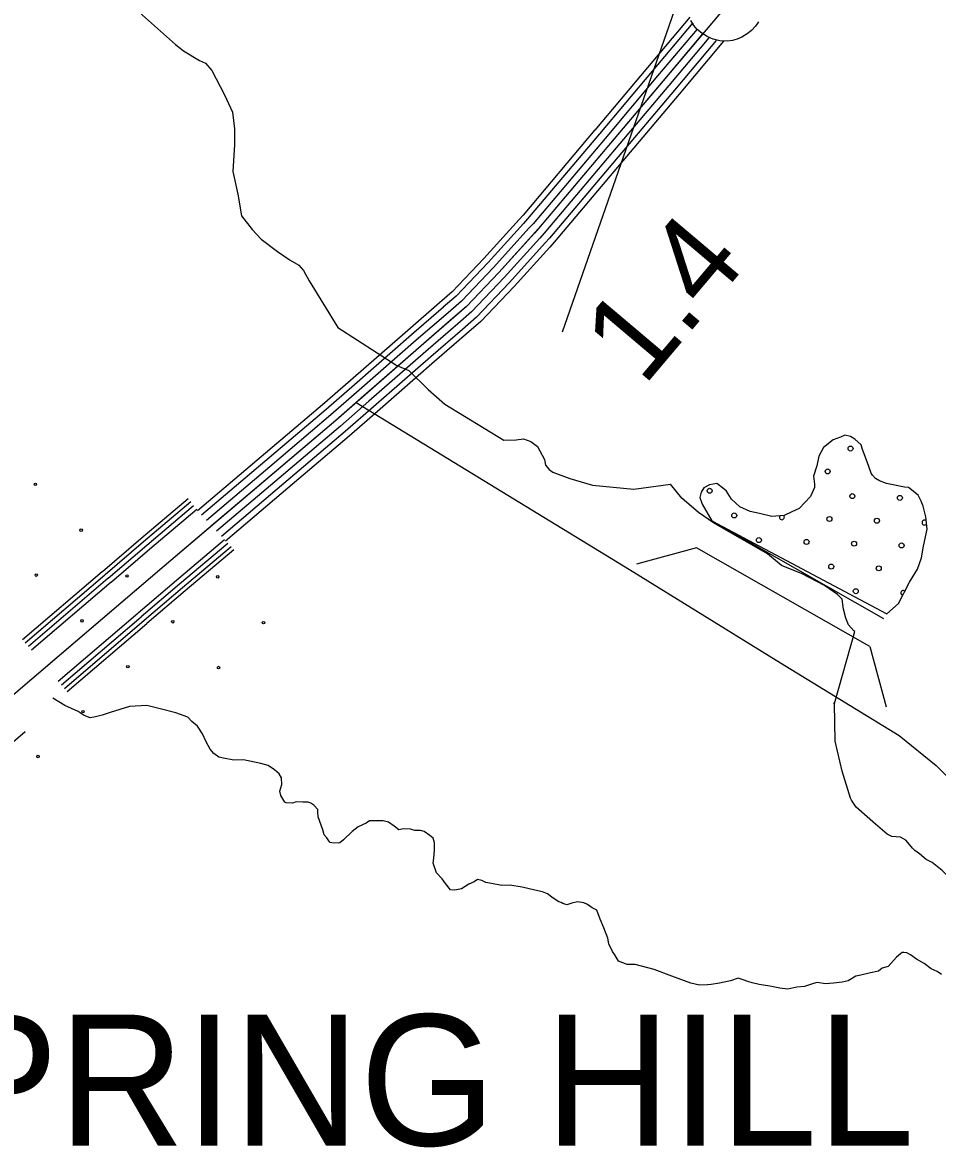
# Model space of a CAD drawing. Extents: x 1577619 to 1828281, y 483481 to 598136.
# Drawn here: x 1689672 to 1693550, y 512713 to 517507 of the extents above; entities that cross this region are included whole.
import ezdxf

# ---------------------------------------------------------------- set-up
doc = ezdxf.new("R2010")
doc.units = 0
for name, color, linetype in [('DESIGN - EROSION CONTROL - Devices', 7, 'Continuous'), ('DESIGN - TRAFFIC CONTROL PERMANENT - Pavement Marking Text', 7, 'Continuous'), ('DESIGN - TRAFFIC CONTROL PERMANENT - Signalization', 7, 'Continuous'), ('DESIGN - TRANSPORTATION - Edge of Traveled Way', 7, 'Continuous'), ('DESIGN - TRANSPORTATION - Text', 7, 'Continuous'), ('SURVEY - CENTERLINE - Preliminary', 7, 'Continuous'), ('SURVEY - CENTERLINE - Preliminary Text', 7, 'Continuous'), ('SURVEY - CONTOURS - Index with Text', 7, 'Continuous'), ('SURVEY - VEGETATION - Features with Text', 7, 'Continuous')]:
    doc.layers.add(name, color=color, linetype=linetype)

msp = doc.modelspace()

# ---------------------------------------------------------------- linework, layer by layer
at = {"layer": 'DESIGN - EROSION CONTROL - Devices'}
for centre in [(1689725.7, 515549.4), (1689919.9, 515355.2), (1689729.5, 515164.8), (1690114, 515161.1), (1690498.6, 515157.4), (1689923.6, 514970.7), (1690308.2, 514966.9), (1690692.7, 514963.2), (1690117.8, 514776.5), (1690502.3, 514772.8), (1689927.3, 514586.1), (1689736.9, 514395.7)]:
    msp.add_circle(centre, 5.28, dxfattribs=at)
at = {"layer": 'DESIGN - TRAFFIC CONTROL PERMANENT - Pavement Marking Text'}
for centre in [(1693181.5, 515701.2), (1693084.5, 515604.2), (1692584.2, 515522), (1693189, 515499.6), (1693390.6, 515492.1), (1692688.7, 515417.5), (1693091.9, 515402.5), (1693293.5, 515395.1), (1692793.2, 515312.9), (1692994.9, 515305.5), (1693196.5, 515298), (1693398.1, 515290.5), (1693099.4, 515200.9), (1693301, 515193.5), (1693203.9, 515096.4)]:
    msp.add_circle(centre, 10.6, dxfattribs=at)
for centre, start, end in [((1692890.3, 515410), 147.9287, 40.2218), ((1693495.1, 515387.6), 44.1748, 328.3448), ((1693405.5, 515088.9), 51.1263, 255.2685)]:
    msp.add_arc(centre, 10.6, start, end, dxfattribs=at)
at = {"layer": 'DESIGN - TRANSPORTATION - Edge of Traveled Way'}
for p, q in [((1693323.2, 514979.3), (1692593.7, 515395.5)), ((1692528.3, 515280.8), (1692273.6, 515211.2)), ((1693263.1, 514861.6), (1692528.3, 515280.8)), ((1693263.1, 514861.6), (1693332.7, 514606.9))]:
    msp.add_line(p, q, dxfattribs=at)
at = {"layer": 'DESIGN - TRANSPORTATION - Text'}
for points in [[(1690167.5, 517550.2), (1690320.1, 517414.2), (1690353.9, 517387.8), (1690421.5, 517347), (1690447.4, 517334.7), (1690473.1, 517304.3), (1690528, 517201.5), (1690561.2, 517126.9), (1690570.5, 517056.6), (1690569.8, 516990.4)], [(1690569.8, 516990.6), (1690562.7, 516876.5), (1690584.2, 516780.3), (1690599.7, 516688.1), (1690645.3, 516629.7), (1690683, 516589.4), (1690752.6, 516537), (1690806.3, 516500.6), (1690842.1, 516478.4), (1690862, 516456.2), (1690885.7, 516412), (1691008.4, 516215.1), (1691257.9, 516052.9), (1691308.9, 516032.5), (1691390.5, 515950.9), (1691461.8, 515889.7), (1691711.7, 515736.7), (1691764.5, 515738.1), (1691794.5, 515741.9), (1691826.4, 515731.7), (1691854.2, 515709.5), (1691883.9, 515655.3), (1691887.8, 515631.2), (1691903.6, 515613.1), (1691919.5, 515601), (1691991.3, 515574.5), (1692086.9, 515545.9), (1692262.5, 515528.6), (1692418.6, 515550.5)], [(1692593.7, 515395.5), (1693335, 514999.9), (1693385.1, 515043.7), (1693431.6, 515135.5), (1693465.8, 515189.4), (1693482, 515237.4), (1693490.3, 515287.4), (1693506.6, 515359.4), (1693500.9, 515411.5), (1693489.2, 515457.6), (1693481.3, 515477.7), (1693467.5, 515503.8), (1693427.2, 515536.6), (1693409.8, 515538.2), (1693333.4, 515552.8), (1693304.1, 515564.8), (1693286.9, 515573.9), (1693274.3, 515589), (1693268.3, 515597.1), (1693252.6, 515645.2), (1693232.9, 515697.4), (1693227, 515717.5), (1693199.2, 515741.7), (1693181.3, 515751.8), (1693157.4, 515757.9), (1693139.4, 515750), (1693107.4, 515738.2), (1693067.2, 515706.4), (1693047.1, 515668.4), (1693038.9, 515628.4), (1693024.7, 515584.5), (1693028.5, 515550.4), (1693028.4, 515536.4), (1693012.2, 515498.4), (1692964, 515446.6), (1692932, 515432.8), (1692900, 515416.9), (1692848.1, 515413.2), (1692796.2, 515425.6), (1692756.3, 515433.8), (1692712.5, 515454.1), (1692676.8, 515486.3), (1692655, 515520.5), (1692645, 515530.6), (1692615.2, 515552.8), (1692583.2, 515546.9), (1692559.2, 515535.1), (1692547.6, 515517), (1692542, 515494.1), (1692552.9, 515465), (1692593.7, 515395.5)], [(1693199.9, 514925.6), (1693195.4, 514927.9), (1693173.5, 514954.1), (1693161.7, 514982.2), (1693151.9, 515020.3), (1693146.2, 515062.4), (1693126.3, 515082.5), (1693070.6, 515120.9), (1692977, 515169.5), (1692889.4, 515206.1), (1692829.8, 515254.5), (1692720.3, 515317.2), (1692600.9, 515386), (1692537.2, 515430.4), (1692465.7, 515490.9), (1692418.6, 515550.5)], [(1693805.5, 513535.3), (1693771.9, 513651), (1693732.3, 513715.3), (1693670.9, 513805.8), (1693609.3, 513872.2), (1693569.6, 513912.5), (1693527.9, 513946.8), (1693502, 513958.9), (1693474.2, 513983.1), (1693454.3, 513997.3), (1693444.4, 514007.3), (1693424.5, 514031.5), (1693416.6, 514041.6), (1693392.7, 514053.7), (1693356.8, 514055.9), (1693336.9, 514066), (1693287.2, 514108.4), (1693205.7, 514181), (1693185.9, 514211.1), (1693181.5, 514218.9), (1693145.6, 514333.8), (1693116.6, 514460.9), (1693112.8, 514620.5), (1693199.9, 514925.6)], [(1690739, 514339), (1690713.2, 514357.2), (1690681.3, 514365.4), (1690607.6, 514382), (1690567.6, 514380.4), (1690523.8, 514388.7), (1690503.9, 514392.9), (1690482, 514409.1), (1690466.2, 514427.2), (1690450.4, 514457.4), (1690434.7, 514491.5), (1690413, 514523.7), (1690389.2, 514543.9), (1690371.4, 514562.1), (1690321.6, 514580.5), (1690259.9, 514597), (1690198.1, 514611.5), (1690124.2, 514608.1), (1690042.2, 514582.7), (1690008.2, 514571), (1689980.1, 514563.2), (1689958.2, 514559.3), (1689932.3, 514569.6), (1689906.5, 514585.8), (1689850.8, 514612.2), (1689800.2, 514642.4)], [(1693112.8, 514620.5), (1693109.5, 514622.1)], [(1692953.8, 513418.5), (1692915.8, 513408.8), (1692881.9, 513413.1), (1692840, 513421.4), (1692794.2, 513429.8), (1692764.3, 513436.1), (1692746.4, 513442.2), (1692726.4, 513448.4), (1692704.6, 513456.5), (1692672.5, 513444.8), (1692626.5, 513435.1), (1692590.6, 513429.4), (1692574.6, 513427.5), (1692540.6, 513425.8), (1692504.8, 513434.1), (1692423.2, 513464.8), (1692349.5, 513493.4), (1692267.8, 513514), (1692233.9, 513514.3), (1692198.1, 513528.6), (1692182.3, 513554.8), (1692172.4, 513568.9), (1692156.7, 513601), (1692152.9, 513625.1), (1692135.3, 513669.3), (1692119.6, 513705.4), (1692105.9, 513743.6), (1692086, 513753.7), (1692066.1, 513767.9), (1692050.2, 513776), (1692024.3, 513780.2), (1692000.3, 513774.4), (1691978.3, 513766.6), (1691962.4, 513772.7), (1691954.4, 513776.8), (1691944.5, 513778.9), (1691920.6, 513795.1), (1691896.8, 513813.3), (1691874.9, 513821.5), (1691843, 513829.7), (1691789.2, 513842.2), (1691737.4, 513850.6), (1691703.4, 513848.8), (1691659.6, 513857.2), (1691635.7, 513861.4), (1691617.8, 513869.5), (1691599.8, 513873.7), (1691585.8, 513863.8), (1691563.8, 513854), (1691531.7, 513834.2), (1691503.7, 513828.4), (1691485.7, 513830.5), (1691464, 513856.7), (1691450.1, 513876.9), (1691426.4, 513903.1), (1691412.7, 513943.2), (1691414.9, 513965.2), (1691417.1, 513997.3), (1691417.4, 514029.3), (1691411.5, 514049.4), (1691397.6, 514061.5), (1691373.8, 514077.7), (1691357.9, 514081.8), (1691333.9, 514082), (1691316, 514088.1), (1691286.1, 514088.4), (1691266.1, 514084.5), (1691246.2, 514100.7), (1691222.4, 514116.9), (1691200.5, 514123.1), (1691174.5, 514123.3), (1691142.6, 514123.5), (1691128.5, 514113.7), (1691094.5, 514097.9), (1691068.4, 514078.1), (1691032.2, 514042.3), (1691016.1, 514030.4), (1691009.6, 514028.7), (1690983.2, 514030.1), (1690975.9, 514031.2), (1690970.3, 514038.8), (1690960.7, 514050.6), (1690950.5, 514063), (1690944.7, 514085.1), (1690925.1, 514139.3), (1690923.3, 514161.3), (1690923.4, 514171.3), (1690905.6, 514189.5), (1690893.6, 514197.6), (1690881.7, 514201.7), (1690859.7, 514201.9), (1690831.8, 514204.1), (1690815.8, 514198.2), (1690789.3, 514199.6), (1690783.9, 514202.5), (1690766.1, 514230.6), (1690762.3, 514248.7), (1690770.5, 514276.6), (1690768.7, 514304.7), (1690758.8, 514322.8), (1690739, 514339)], [(1693567, 513471.8), (1693549.1, 513483.9), (1693523.3, 513496.1), (1693493.5, 513518.4), (1693461.7, 513536.7), (1693435.9, 513554.9), (1693420, 513563), (1693408, 513565.1), (1693400, 513565.2), (1693394, 513559.2), (1693375.9, 513545.4), (1693341.7, 513505.6), (1693315.7, 513497.8), (1693299.6, 513485.9), (1693265.6, 513478.2), (1693225.6, 513468.5), (1693203.6, 513464.6), (1693171.6, 513444.9), (1693145.6, 513439.1), (1693109.6, 513435.3), (1693075.6, 513431.6), (1693039.8, 513437.9), (1693023.8, 513434), (1692985.7, 513420.3), (1692953.8, 513418.5)]]:
    msp.add_lwpolyline(points, dxfattribs=at)
at = {"layer": 'SURVEY - CENTERLINE - Preliminary'}
for points in [[(1699664.1, 538980.8), (1699319.1, 538409.9), (1698972.3, 537842.5), (1695481.3, 532468.9), (1695357.3, 532233.8), (1695216.5, 531898.8), (1695066.9, 531469.7), (1694585.2, 529330), (1694371.3, 528155.8), (1694207.2, 527174.4), (1693664.5, 521961.3), (1693575.1, 521307.5), (1693482.8, 520785.8), (1693198.2, 519751.4), (1691958.7, 516195.2)], [(1699664.1, 538980.8), (1699319.1, 538409.9), (1698972.3, 537842.5), (1695481.3, 532468.9), (1695357.3, 532233.8), (1695216.5, 531898.8), (1695066.9, 531469.7), (1694585.2, 529330), (1694371.3, 528155.8), (1694207.2, 527174.4), (1693664.5, 521961.3), (1693575.1, 521307.5), (1693482.8, 520785.8), (1693198.2, 519751.4), (1691958.7, 516195.2)], [(1694138.1, 526510.7), (1693664.5, 521961.3), (1693575.1, 521307.5), (1693482.8, 520785.8), (1693198.2, 519751.4), (1691958.7, 516195.2)], [(1694138.1, 526510.7), (1693664.5, 521961.3), (1693575.1, 521307.5), (1693482.8, 520785.8), (1693198.2, 519751.4), (1691958.7, 516195.2)]]:
    msp.add_lwpolyline(points, dxfattribs=at)
at = {"layer": 'SURVEY - CENTERLINE - Preliminary Text'}
for points in [[(1693989.1, 519180.1), (1692913.8, 517886.3), (1692164.4, 516995.8)], [(1692500.2, 517529.5), (1692321, 517316.6)], [(1692512.7, 517506), (1692339.9, 517300.6)], [(1692531, 517479.6), (1692363.6, 517280.7)], [(1692554.2, 517459), (1692387.3, 517260.7)], [(1692581.2, 517442.9), (1692411, 517240.8)], [(1692612.2, 517431.6), (1692434.8, 517220.8)], [(1692642.8, 517428), (1692454.4, 517204.2)], [(1692321, 517316.6), (1692098, 517051.6)], [(1692339.9, 517300.7), (1692116.9, 517035.7)], [(1692363.6, 517280.7), (1692140.7, 517015.8)], [(1692387.3, 517260.7), (1692164.4, 516995.8)], [(1692411, 517240.8), (1692188.1, 516975.8)], [(1692434.8, 517220.8), (1692211.8, 516955.9)], [(1692454.4, 517204.2), (1692231.5, 516939.3)], [(1692098.1, 517051.8), (1691793.5, 516691.2), (1691776.7, 516672.5)], [(1692117, 517035.8), (1691812.1, 516674.9), (1691795, 516656)], [(1692164.4, 516995.8), (1691858.8, 516634.1), (1691690.6, 516447.7), (1691552.9, 516302.9), (1691360.9, 516136.8), (1690999, 515820.3), (1690271.6, 515203.3), (1689584.4, 514616)], [(1692140.7, 517015.8), (1691835.5, 516654.5), (1691818, 516635.2)], [(1692164.4, 516995.8), (1691858.8, 516634.1), (1691841.1, 516614.4)], [(1692188.1, 516975.8), (1691882.2, 516613.7), (1691864.1, 516593.7)], [(1692211.7, 516955.8), (1691905.5, 516593.3), (1691887.1, 516572.9)], [(1692231.4, 516939.2), (1691924.9, 516576.4), (1691906.2, 516555.7)], [(1691776.7, 516672.5), (1691627, 516506.6), (1691493, 516365.8), (1691439, 516319)], [(1691795, 516656), (1691645.1, 516489.8), (1691510, 516347.9), (1691455.1, 516300.4)], [(1691818, 516635.2), (1691667.9, 516468.7), (1691531.5, 516325.4), (1691475.4, 516276.9)], [(1691841.1, 516614.4), (1691690.6, 516447.7), (1691552.9, 516302.9), (1691495.7, 516253.5)], [(1691864.1, 516593.7), (1691713.3, 516426.6), (1691574.3, 516280.5), (1691516, 516230)], [(1691887.1, 516572.9), (1691736.1, 516405.5), (1691595.7, 516258), (1691536.3, 516206.6)], [(1691906.2, 516555.7), (1691754.9, 516388), (1691613.5, 516239.4), (1691553.1, 516187.1)], [(1691439, 516319.1), (1691304, 516202.2), (1691061.7, 515990.3)], [(1691455.2, 516300.4), (1691320.2, 516183.6), (1691077.9, 515971.7)], [(1691475.4, 516276.9), (1691340.5, 516160.2), (1691098.4, 515948.3)], [(1691495.7, 516253.5), (1691360.9, 516136.8), (1691118.8, 515925)], [(1691516, 516230), (1691381.2, 516113.4), (1691139.2, 515901.7)], [(1691536.3, 516206.6), (1691401.6, 516090), (1691159.6, 515878.3)], [(1691553.1, 516187.1), (1691418.4, 516070.6), (1691176.5, 515859)], [(1691061.7, 515990.3), (1690942.5, 515886), (1690683, 515665.9)], [(1691078, 515971.7), (1690958.6, 515867.2), (1690698.9, 515647)], [(1691098.4, 515948.3), (1690978.8, 515843.8), (1690719, 515623.4)], [(1691118.8, 515925), (1690999, 515820.3), (1690739, 515599.7)], [(1691139.2, 515901.7), (1691019.3, 515796.8), (1690759.1, 515576.1)], [(1691159.6, 515878.3), (1691039.5, 515773.3), (1690779.1, 515552.5)], [(1691176.5, 515859), (1691056.3, 515753.8), (1690795.8, 515532.8)], [(1690683, 515665.9), (1690413.7, 515437.6)], [(1690699, 515647), (1690430, 515418.9)], [(1690719, 515623.4), (1690450.9, 515396)], [(1690739.1, 515599.8), (1690472.3, 515373.5)], [(1690759.1, 515576.1), (1690493.6, 515350.9)], [(1690779.2, 515552.5), (1690514.5, 515328.1)], [(1690795.8, 515532.9), (1690532.2, 515309.3)], [(1690372.9, 515487.8), (1690173.4, 515318.6), (1690009.8, 515178.8)], [(1690384.8, 515475), (1690184.7, 515305.3), (1690021.1, 515165.5)], [(1690396.7, 515458.8), (1690197.7, 515290.1), (1690034.1, 515150.3)], [(1690409.5, 515443.1), (1690210.9, 515274.6), (1690048, 515135.4)], [(1690489.6, 515388.2), (1690271.6, 515203.3), (1689770.1, 514774.7)], [(1690526.9, 515313.9), (1690323.9, 515141.8), (1690161.3, 515002.8)], [(1690540.9, 515299.2), (1690337.1, 515126.3), (1690174.5, 514987.4)], [(1690555.1, 515285), (1690350, 515111.1), (1690187.5, 514972.2)], [(1690567, 515272.2), (1690361.4, 515097.8), (1690198.9, 514958.9)], [(1690009.1, 515178.2), (1689671.7, 514889.9)], [(1690020.5, 515164.9), (1689683.1, 514876.6)], [(1690033.4, 515149.7), (1689696.1, 514861.4)], [(1690047.3, 515134.8), (1689709.3, 514845.9)], [(1690160.6, 515002.2), (1689822.6, 514713.3)], [(1690173.8, 514986.8), (1689835.8, 514697.9)], [(1690186.8, 514971.6), (1689848.8, 514682.7)], [(1690198.2, 514958.3), (1689860.1, 514669.4)], [(1689682.8, 514500.8), (1689460.7, 514311), (1689303.3, 514175.8)]]:
    msp.add_lwpolyline(points, dxfattribs=at)
at = {"layer": 'SURVEY - CONTOURS - Index with Text'}
for points in [[(1691085.5, 515895.9), (1692244.9, 515189.1), (1692885, 514793.2), (1693387.9, 514484.9), (1693544.6, 514356.9), (1693671.3, 514229.3), (1693776, 514105.9), (1693878.3, 513948.4), (1693950.7, 513803.3), (1694005.3, 513674.5), (1694051.4, 513503.7), (1694077.6, 513335), (1694079.1, 513116.6), (1694078.4, 512693.8)], [(1691085.5, 515895.9), (1692244.9, 515189.1), (1692885, 514793.2), (1693387.9, 514484.9), (1693544.6, 514356.9), (1693671.3, 514229.3), (1693776, 514105.9), (1693878.3, 513948.4), (1693950.7, 513803.3), (1694005.3, 513674.5), (1694051.4, 513503.7), (1694077.6, 513335), (1694079.1, 513116.6), (1694078.4, 512693.8)], [(1691085.5, 515895.9), (1692244.9, 515189.1), (1692885, 514793.2), (1693387.9, 514484.9), (1693544.6, 514356.9), (1693671.3, 514229.3), (1693776, 514105.9), (1693878.3, 513948.4), (1693950.7, 513803.3), (1694005.3, 513674.5), (1694051.4, 513503.7), (1694077.6, 513335), (1694079.1, 513116.6), (1694078.4, 512693.8), (1694075.8, 511928.4), (1694076.2, 511253.2), (1694092.5, 510559.7), (1694098.5, 509844.3), (1694116.2, 509285), (1694125.1, 508643.7), (1694128.6, 508119.9)], [(1691085.5, 515895.9), (1692244.9, 515189.1), (1692885, 514793.2), (1693387.9, 514484.9), (1693544.6, 514356.9), (1693671.3, 514229.3), (1693776, 514105.9), (1693878.3, 513948.4), (1693950.7, 513803.3), (1694005.3, 513674.5), (1694051.4, 513503.7), (1694077.6, 513335), (1694079.1, 513116.6), (1694078.4, 512693.8), (1694075.8, 511928.4), (1694076.2, 511253.2), (1694092.5, 510559.7), (1694098.5, 509844.3), (1694116.2, 509285), (1694125.1, 508643.7), (1694128.6, 508119.9)], [(1691085.5, 515895.9), (1692244.9, 515189.1), (1692885, 514793.2), (1693387.9, 514484.9), (1693544.6, 514356.9), (1693671.3, 514229.3), (1693776, 514105.9), (1693878.3, 513948.4), (1693950.7, 513803.3), (1694005.3, 513674.5), (1694051.4, 513503.7), (1694077.6, 513335), (1694079.1, 513116.6), (1694078.4, 512693.8), (1694075.8, 511928.4), (1694076.2, 511253.2), (1694092.5, 510559.7), (1694098.5, 509844.3), (1694116.2, 509285), (1694125.1, 508643.7), (1694128.6, 508119.9)], [(1691085.5, 515895.9), (1692244.9, 515189.1), (1692885, 514793.2), (1693387.9, 514484.9), (1693544.6, 514356.9), (1693671.3, 514229.3), (1693776, 514105.9), (1693878.3, 513948.4), (1693950.7, 513803.3), (1693969, 513760.3)]]:
    msp.add_lwpolyline(points, dxfattribs=at)
at = {"layer": 'SURVEY - VEGETATION - Features with Text'}
msp.add_lwpolyline([(1692791.8, 517509.9), (1692778.4, 517491.9), (1692762.3, 517473.8), (1692743.8, 517459.9), (1692721.3, 517445.7), (1692700.8, 517436.7), (1692681, 517431.7), (1692659.8, 517428.5), (1692627.2, 517429.8), (1692598.9, 517436.8), (1692574.1, 517447.7), (1692550.8, 517461.8), (1692531.7, 517478.5), (1692517, 517495.1), (1692504.9, 517516.2)], dxfattribs=at)

# ---------------------------------------------------------------- texts
at = {"layer": 'DESIGN - TRAFFIC CONTROL PERMANENT - Signalization'}
msp.add_text('1.4', height=370, rotation=49.808, dxfattribs=at).set_placement((1692304.3, 515961))
at = {"layer": 'SURVEY - VEGETATION - Features with Text'}
msp.add_text('SPRING HILL', height=554.987, rotation=0, dxfattribs=at).set_placement((1688833.1, 512746.5))

doc.saveas('drawing.dxf')
